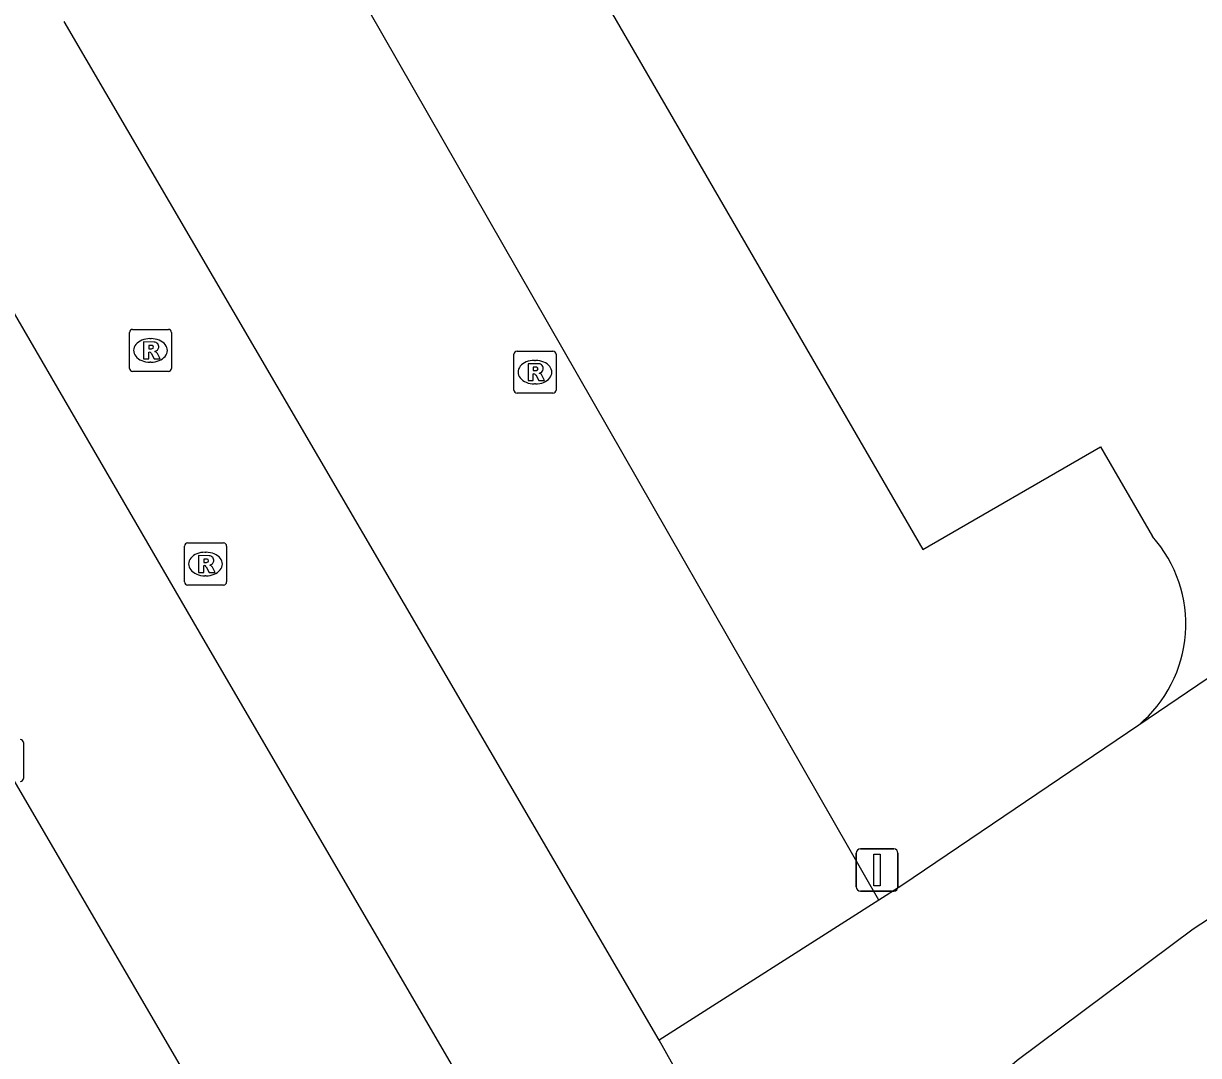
# Model space of a CAD drawing. Extents: x 155018 to 156648, y 383980 to 385733.
# Drawn here: x 155943.94 to 155971.85, y 384866.01 to 384890.53 of the extents above; entities that cross this region are included whole.
import ezdxf

# ---------------------------------------------------------------- set-up
doc = ezdxf.new("R2010")
doc.units = 0
for name, color, linetype in [('IMGEO_Fietspad_gesloten', 7, 'Continuous'), ('IMGEO_Kolk', 7, 'Continuous'), ('IMGEO_Parkeervlak_gesloten', 7, 'Continuous'), ('IMGEO_Parkeervlak_open', 7, 'Continuous'), ('IMGEO_Rijbaan_lokaal_gesloten', 7, 'Continuous'), ('IMGEO_Rioolput', 7, 'Continuous'), ('IMGEO_Verkeersbordpaal', 7, 'Continuous')]:
    doc.layers.add(name, color=color, linetype=linetype)

msp = doc.modelspace()

# ---------------------------------------------------------------- linework, layer by layer
at = {"layer": 'IMGEO_Fietspad_gesloten'}
msp.add_arc((158231.037, 386171.485), 2648.321, 208.928524, 210.788417, dxfattribs=at)
at = {"layer": 'IMGEO_Kolk'}
msp.add_line((155943.939, 384873.446), (155943.939, 384872.594), dxfattribs=at)
msp.add_lwpolyline([(155943.939, 384873.446), (155943.939, 384872.594)], dxfattribs=at)
for centre, start, end in [((155943.863, 384873.444), 1.552, 88.448), ((155943.863, 384873.444), 1.552, 88.448), ((155943.863, 384872.596), 271.552, 358.448), ((155943.863, 384872.596), 271.552, 358.448)]:
    msp.add_arc(centre, 0.0765, start, end, dxfattribs=at)
at = {"layer": 'IMGEO_Parkeervlak_gesloten'}
for points in [[(155953.497, 384906.937), (155955.257, 384906.561), (155956.211, 384904.782), (155951.454, 384901.936), (155965.298, 384878.033), (155969.52, 384880.471), (155970.759, 384878.339)], [(155980.596, 384819.986), (155980.512, 384819.861), (155978.271, 384816.549), (155976.142, 384819.299), (155972.403, 384824.534), (155969.799, 384828.356), (155966.849, 384832.951), (155959.025, 384846.299), (155951.25, 384859.629), (155943.439, 384873.02), (155935.893, 384886.014)]]:
    msp.add_lwpolyline(points, dxfattribs=at)
msp.add_arc((155968.412, 384876.262), 3.134, 310.0045, 41.5152, dxfattribs=at)
at = {"layer": 'IMGEO_Parkeervlak_open'}
msp.add_lwpolyline([(155964.252, 384869.701), (155947.122, 384899.613)], dxfattribs=at)
at = {"layer": 'IMGEO_Rijbaan_lokaal_gesloten'}
for points in [[(155912.529, 384944.815), (155918.109, 384932.502), (155925.205, 384917.685), (155925.651, 384916.782), (155926.098, 384915.88), (155926.547, 384914.979), (155928.826, 384910.5), (155931.147, 384906.043), (155933.51, 384901.609), (155935.89, 384897.326), (155938.292, 384893.055), (155940.718, 384888.798), (155948.253, 384875.822), (155956.062, 384862.435), (155963.834, 384849.111), (155971.597, 384835.865), (155973.203, 384833.364), (155981.253, 384820.042)], [(155959.041, 384866.377), (155944.902, 384890.583)], [(155979.235, 384879.828), (155970.427, 384873.861)], [(155970.427, 384873.861), (155964.8, 384870.05), (155964.252, 384869.701)], [(155966.849, 384865.293), (155967.543, 384865.9), (155971.723, 384869.021), (155972.926, 384869.806)], [(155964.252, 384869.701), (155959.041, 384866.377)], [(155963.825, 384857.831), (155959.041, 384866.377)]]:
    msp.add_lwpolyline(points, dxfattribs=at)
at = {"layer": 'IMGEO_Rioolput'}
for p, q in [((155946.455, 384882.338), (155946.455, 384883.19)), ((155946.53, 384883.264), (155947.382, 384883.264)), ((155947.456, 384883.19), (155947.456, 384882.338)), ((155946.943, 384883.044), (155946.968, 384883.044)), ((155955.587, 384881.821), (155955.587, 384882.673)), ((155955.662, 384882.747), (155956.514, 384882.747)), ((155956.588, 384882.673), (155956.588, 384881.821)), ((155946.966, 384882.484), (155946.941, 384882.484)), ((155956.075, 384882.527), (155956.1, 384882.527)), ((155947.382, 384882.264), (155946.53, 384882.264)), ((155956.098, 384881.967), (155956.073, 384881.967)), ((155956.514, 384881.747), (155955.662, 384881.747)), ((155947.837, 384878.188), (155948.689, 384878.188)), ((155947.762, 384877.262), (155947.762, 384878.114)), ((155948.25, 384877.968), (155948.275, 384877.968)), ((155948.763, 384878.114), (155948.763, 384877.262)), ((155948.273, 384877.408), (155948.248, 384877.408)), ((155948.689, 384877.188), (155947.837, 384877.188))]:
    msp.add_line(p, q, dxfattribs=at)
for points in [[(155946.455, 384882.338), (155946.455, 384883.19)], [(155946.53, 384883.264), (155947.382, 384883.264)], [(155947.456, 384883.19), (155947.456, 384882.338)], [(155947.044, 384882.962), (155946.792, 384882.964), (155946.792, 384882.564)], [(155946.792, 384882.564), (155946.916, 384882.564), (155946.916, 384882.726), (155946.927, 384882.726)], [(155946.97, 384882.883), (155946.916, 384882.883), (155946.916, 384882.802)], [(155946.916, 384882.802), (155946.968, 384882.802)], [(155946.974, 384882.697), (155947.045, 384882.564), (155947.185, 384882.564), (155947.12, 384882.69)], [(155955.587, 384881.821), (155955.587, 384882.673)], [(155955.662, 384882.747), (155956.514, 384882.747)], [(155956.588, 384882.673), (155956.588, 384881.821)], [(155956.176, 384882.445), (155955.924, 384882.447), (155955.924, 384882.047)], [(155956.102, 384882.366), (155956.048, 384882.366), (155956.048, 384882.285)], [(155947.382, 384882.264), (155946.53, 384882.264)], [(155955.924, 384882.047), (155956.048, 384882.047), (155956.048, 384882.209), (155956.059, 384882.209)], [(155956.048, 384882.285), (155956.1, 384882.285)], [(155956.106, 384882.18), (155956.177, 384882.047), (155956.317, 384882.047), (155956.252, 384882.173)], [(155956.514, 384881.747), (155955.662, 384881.747)], [(155947.837, 384878.188), (155948.689, 384878.188)], [(155947.762, 384877.262), (155947.762, 384878.114)], [(155948.351, 384877.886), (155948.099, 384877.888), (155948.099, 384877.488)], [(155948.763, 384878.114), (155948.763, 384877.262)], [(155948.099, 384877.488), (155948.223, 384877.488), (155948.223, 384877.65), (155948.234, 384877.65)], [(155948.277, 384877.807), (155948.223, 384877.807), (155948.223, 384877.726)], [(155948.223, 384877.726), (155948.275, 384877.726)], [(155948.281, 384877.621), (155948.352, 384877.488), (155948.492, 384877.488), (155948.427, 384877.614)], [(155948.689, 384877.188), (155947.837, 384877.188)]]:
    msp.add_lwpolyline(points, dxfattribs=at)
for centre, radius, start, end in [((155946.532, 384883.188), 0.0765, 91.552, 178.448), ((155946.532, 384883.188), 0.0765, 91.552, 178.448), ((155947.38, 384883.188), 0.0765, 1.552, 88.448), ((155947.38, 384883.188), 0.0765, 1.552, 88.448), ((155947.043, 384882.852), 0.109, 350.3612, 89.416), ((155946.926, 384882.673), 0.0533, 26.0293, 88.6989), ((155946.952, 384882.991), 0.19, 274.7715, 282.9687), ((155946.976, 384882.787), 0.0964, 77.0061, 93.1865), ((155946.99, 384882.844), 0.0378, 276.6634, 79.6772), ((155947.041, 384882.852), 0.112, 277.5842, 350.9817), ((155947.025, 384882.637), 0.108, 29.5134, 73.7905), ((155955.664, 384882.671), 0.0765, 91.552, 178.448), ((155955.664, 384882.671), 0.0765, 91.552, 178.448), ((155956.512, 384882.671), 0.0765, 1.552, 88.448), ((155956.512, 384882.671), 0.0765, 1.552, 88.448), ((155946.532, 384882.34), 0.0765, 181.552, 268.448), ((155946.532, 384882.34), 0.0765, 181.552, 268.448), ((155947.38, 384882.34), 0.0765, 271.552, 358.448), ((155947.38, 384882.34), 0.0765, 271.552, 358.448), ((155956.108, 384882.27), 0.0964, 77.0061, 93.1865), ((155956.122, 384882.327), 0.0378, 276.6634, 79.6772), ((155956.175, 384882.335), 0.109, 350.3612, 89.416), ((155956.058, 384882.156), 0.0533, 26.0293, 88.6989), ((155956.084, 384882.474), 0.19, 274.7715, 282.9687), ((155956.173, 384882.335), 0.112, 277.5842, 350.9817), ((155956.157, 384882.12), 0.108, 29.5134, 73.7905), ((155955.664, 384881.823), 0.0765, 181.552, 268.448), ((155955.664, 384881.823), 0.0765, 181.552, 268.448), ((155956.512, 384881.823), 0.0765, 271.552, 358.448), ((155956.512, 384881.823), 0.0765, 271.552, 358.448), ((155947.839, 384878.112), 0.0765, 91.552, 178.448), ((155947.839, 384878.112), 0.0765, 91.552, 178.448), ((155948.687, 384878.112), 0.0765, 1.552, 88.448), ((155948.687, 384878.112), 0.0765, 1.552, 88.448), ((155948.35, 384877.776), 0.109, 350.3612, 89.416), ((155948.233, 384877.597), 0.0533, 26.0293, 88.6989), ((155948.259, 384877.915), 0.19, 274.7715, 282.9687), ((155948.283, 384877.711), 0.0964, 77.0061, 93.1865), ((155948.297, 384877.768), 0.0378, 276.6634, 79.6772), ((155948.348, 384877.776), 0.112, 277.5842, 350.9817), ((155948.332, 384877.561), 0.108, 29.5134, 73.7905), ((155947.839, 384877.264), 0.0765, 181.552, 268.448), ((155947.839, 384877.264), 0.0765, 181.552, 268.448), ((155948.687, 384877.264), 0.0765, 271.552, 358.448), ((155948.687, 384877.264), 0.0765, 271.552, 358.448)]:
    msp.add_arc(centre, radius, start, end, dxfattribs=at)
for centre, major_axis, ratio, start_param, end_param in [((155946.942, 384882.764), (-0.387, 0.002), 0.722429, 4.712389, 7.853982), ((155946.967, 384882.764), (-0.39, 0.002), 0.717154, 1.570796, 4.712389), ((155956.074, 384882.247), (-0.387, 0.002), 0.722429, 4.712389, 7.853982), ((155956.099, 384882.247), (-0.39, 0.002), 0.717154, 1.570796, 4.712389), ((155948.249, 384877.688), (-0.387, 0.002), 0.722429, 4.712389, 7.853982), ((155948.274, 384877.688), (-0.39, 0.002), 0.717154, 1.570796, 4.712389)]:
    msp.add_ellipse(centre, major_axis=major_axis, ratio=ratio, start_param=start_param, end_param=end_param, dxfattribs=at)
at = {"layer": 'IMGEO_Verkeersbordpaal'}
for p, q in [((155963.819, 384870.918), (155964.609, 384870.918)), ((155964.609, 384870.918), (155963.819, 384870.918)), ((155963.719, 384870.018), (155963.719, 384870.818)), ((155963.719, 384870.818), (155963.719, 384870.018)), ((155964.709, 384870.818), (155964.709, 384870.018)), ((155964.709, 384870.018), (155964.709, 384870.818)), ((155964.609, 384869.918), (155963.819, 384869.918)), ((155963.819, 384869.918), (155964.609, 384869.918))]:
    msp.add_line(p, q, dxfattribs=at)
msp.add_lwpolyline([(155964.139, 384870.793), (155964.289, 384870.793), (155964.289, 384870.043), (155964.139, 384870.043), (155964.139, 384870.793)], dxfattribs=at)
for centre, start, end in [((155963.819, 384870.818), 90, 180), ((155963.819, 384870.818), 90, 180), ((155964.609, 384870.818), 0, 90), ((155964.609, 384870.818), 360, 90), ((155963.819, 384870.018), 180, 270), ((155963.819, 384870.018), 180, 270), ((155964.609, 384870.018), 270, 0), ((155964.609, 384870.018), 270, 0)]:
    msp.add_arc(centre, 0.1, start, end, dxfattribs=at)

doc.saveas('drawing.dxf')
